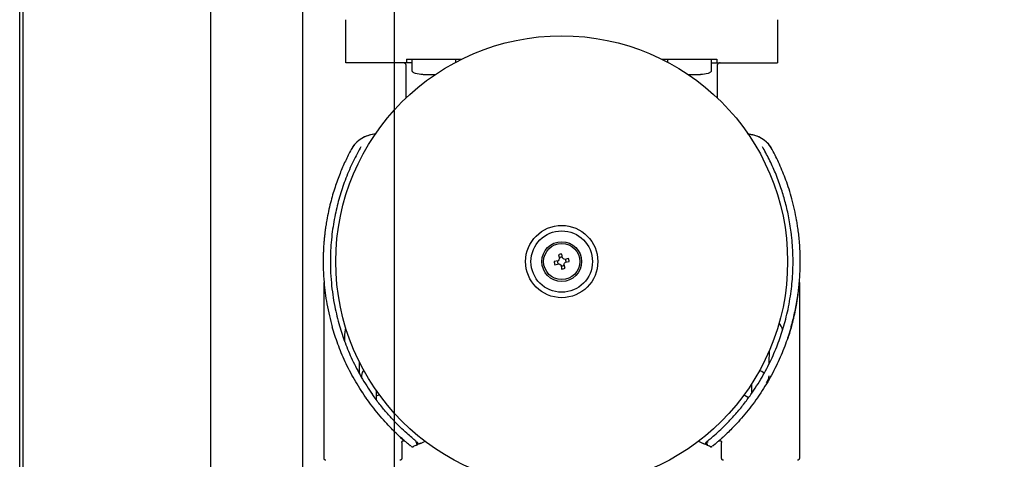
# Model space of a CAD drawing. Header units: inches. Extents: x 170 to 312, y 215 to 248.
# Tile 321 of 656: x 209.906 to 210.442, y 243.809 to 244.049. Entities that reach past the tile are written whole.
import ezdxf

# ---------------------------------------------------------------- set-up
doc = ezdxf.new("R2010")
doc.units = ezdxf.units.IN
doc.header["$LTSCALE"] = 0.25
doc.header["$MEASUREMENT"] = 0
doc.layers.add('ANNOTATIONS', color=1, linetype='Continuous')
doc.layers.add('MOTOR RH', color=7, linetype='Continuous')
doc.styles.add('ARIAL', font='arial.ttf', dxfattribs={"height": 0.09375})
doc.dimstyles.new('STANDARD$0', dxfattribs={"dimtxt": 0.09375, "dimasz": 0.09375, "dimexe": 0.03125, "dimexo": 0.046875, "dimgap": 0.09, "dimtad": 0, "dimtih": 1, "dimtoh": 1, "dimdec": 4, "dimzin": 0, "dimdsep": 46, "dimtxsty": 'ARIAL', "dimcen": 0.09, "dimadec": 0, "dimazin": 0, "dimtfac": 1, "dimtdec": 4, "dimtofl": 0, "dimtmove": 0, "dimatfit": 1, "dimfxl": 1, "dimtolj": 1, "dimtzin": 0, "dimarcsym": 0})

# ---------------------------------------------------------------- blocks, each defined once
blk = doc.blocks.new('*D26')
at = {"layer": 'ANNOTATIONS', "color": 0, "lineweight": -2, "transparency": 16777216}
for p, q in [((209.9529949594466, 244.1250466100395), (211.7989574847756, 244.1250466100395)), ((211.7677074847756, 244.0312966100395), (211.7677074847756, 242.3316655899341)), ((211.7677074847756, 240.1971744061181), (211.7677074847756, 241.8968054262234)), ((211.0371824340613, 240.1034244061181), (211.7989574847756, 240.1034244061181))]:
    blk.add_line(p, q, dxfattribs=at)
at = {"layer": 'ANNOTATIONS', "color": 0, "transparency": 16777216}
for points in [[(211.7520824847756, 244.0312966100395), (211.7833324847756, 244.0312966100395), (211.7677074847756, 244.1250466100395)], [(211.7520824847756, 240.1971744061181), (211.7833324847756, 240.1971744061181), (211.7677074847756, 240.1034244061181)]]:
    blk.add_solid(points, dxfattribs=at)
at = {"layer": 'defpoints', "color": 0, "transparency": 16777216}
for p in [(209.9061199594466, 244.1250466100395), (210.9903074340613, 240.1034244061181), (211.7677074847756, 240.1034244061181)]:
    blk.add_point(p, dxfattribs=at)
at = {"layer": 'ANNOTATIONS', "color": 0, "transparency": 16777216, "insert": (211.7677074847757, 242.1142355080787), "char_height": 0.09375, "attachment_point": 5, "style": 'ARIAL'}
blk.add_mtext('\\A1;OPENING\\PHEIGHT', dxfattribs=at)
blk = doc.blocks.new('*D27')
at = {"layer": 'ANNOTATIONS', "color": 0, "lineweight": -2, "transparency": 16777216}
for p, q in [((209.9529949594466, 244.961030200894), (212.4539461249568, 244.961030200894)), ((212.4226961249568, 244.867280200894), (212.4226961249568, 242.7496573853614)), ((212.4226961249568, 240.1971744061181), (212.4226961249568, 242.3147972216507)), ((211.9575265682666, 240.1034244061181), (212.4539461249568, 240.1034244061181))]:
    blk.add_line(p, q, dxfattribs=at)
at = {"layer": 'ANNOTATIONS', "color": 0, "transparency": 16777216}
for points in [[(212.4070711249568, 244.867280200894), (212.4383211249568, 244.867280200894), (212.4226961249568, 244.961030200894)], [(212.4070711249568, 240.1971744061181), (212.4383211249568, 240.1971744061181), (212.4226961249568, 240.1034244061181)]]:
    blk.add_solid(points, dxfattribs=at)
at = {"layer": 'defpoints', "color": 0, "transparency": 16777216}
for p in [(209.9061199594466, 244.961030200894), (211.9106515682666, 240.1034244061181), (212.4226961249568, 240.1034244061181)]:
    blk.add_point(p, dxfattribs=at)
at = {"layer": 'ANNOTATIONS', "color": 0, "transparency": 16777216, "insert": (212.4226961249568, 242.5322273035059), "char_height": 0.09375, "attachment_point": 5, "style": 'ARIAL'}
blk.add_mtext('\\A1;TOTAL\\PHEIGHT', dxfattribs=at)

msp = doc.modelspace()

# ---------------------------------------------------------------- linework, layer by layer
at = {"layer": 'MOTOR RH'}
for p, q in [((209.9061199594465, 240.1034244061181), (209.9061199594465, 245.6017793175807)), ((209.9079457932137, 240.1060974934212), (209.9079457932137, 244.9133880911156)), ((210.010137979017, 240.1060974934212), (210.010137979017, 244.9133880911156)), ((210.0601695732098, 244.6366176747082), (210.0601695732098, 240.1034244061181)), ((210.1102011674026, 240.1060974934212), (210.1102011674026, 244.2959772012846)), ((210.0836838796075, 244.0253078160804), (210.0836838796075, 244.0487981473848)), ((210.3189200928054, 244.0487981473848), (210.3189200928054, 244.0253078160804)), ((210.1198938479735, 244.0253078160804), (210.0836838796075, 244.0253078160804)), ((210.1166563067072, 244.0063253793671), (210.1166563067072, 244.0237332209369)), ((210.1167644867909, 244.0272761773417), (210.1167644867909, 244.0253078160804)), ((210.1167644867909, 244.0272761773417), (210.1466693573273, 244.0272761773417)), ((210.1198938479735, 244.0209773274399), (210.1198938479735, 244.0272761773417)), ((210.1435158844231, 244.0272761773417), (210.1435158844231, 244.0256565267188)), ((210.2559345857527, 244.0272761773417), (210.2858394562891, 244.0272761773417)), ((210.2590880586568, 244.0256565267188), (210.2590880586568, 244.0272761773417)), ((210.2827101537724, 244.0272761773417), (210.2827101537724, 244.0209773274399)), ((210.2827101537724, 244.0253078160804), (210.3189200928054, 244.0253078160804)), ((210.2858394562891, 244.0272761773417), (210.2858394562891, 244.0253078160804)), ((210.2859476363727, 244.0237332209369), (210.2859476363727, 244.0063253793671)), ((210.0998518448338, 243.9866436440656), (210.0971828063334, 243.9860734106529)), ((210.1002203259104, 243.9866445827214), (210.0971828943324, 243.9860734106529)), ((210.3054210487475, 243.9860734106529), (210.3023456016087, 243.9866516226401)), ((210.3027520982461, 243.9866436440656), (210.3054211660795, 243.9860734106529)), ((210.3054210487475, 243.9860734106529), (210.3054211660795, 243.9860734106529)), ((210.0866129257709, 243.9780807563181), (210.0866128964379, 243.9780807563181)), ((210.0919815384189, 243.9794807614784), (210.0915572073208, 243.9789119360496)), ((210.3110462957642, 243.9789128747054), (210.3106185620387, 243.9794859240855)), ((210.315991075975, 243.9780807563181), (210.315991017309, 243.9780807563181)), ((210.1993552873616, 243.9175064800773), (210.1972471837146, 243.9170920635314)), ((210.1998101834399, 243.9180025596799), (210.1993552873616, 243.9175064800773)), ((210.1995834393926, 243.9207129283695), (210.200144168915, 243.9186952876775)), ((210.200144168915, 243.9186952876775), (210.1998101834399, 243.9180025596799)), ((210.2017681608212, 243.9189867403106), (210.2013537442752, 243.9210949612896)), ((210.2022644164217, 243.9185319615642), (210.2017681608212, 243.9189867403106)), ((210.2029572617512, 243.9181978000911), (210.2022644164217, 243.9185319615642)), ((210.2025291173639, 243.9154588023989), (210.20279375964, 243.9160778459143)), ((210.20279375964, 243.9160778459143), (210.2032873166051, 243.9166677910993)), ((210.2049749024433, 243.9187586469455), (210.2029572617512, 243.9181978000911)), ((210.2032873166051, 243.9166677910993), (210.2053567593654, 243.9169883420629)), ((210.1976290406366, 243.9153217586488), (210.1997205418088, 243.9158131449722)), ((210.1997205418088, 243.9158131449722), (210.2003395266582, 243.91554844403)), ((210.2003395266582, 243.91554844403), (210.2009294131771, 243.915054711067)), ((210.2009294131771, 243.915054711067), (210.2012501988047, 243.9129854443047)), ((210.2025291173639, 243.9154588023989), (210.2030205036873, 243.9133670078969)), ((210.0718728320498, 243.8097567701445), (210.0718728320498, 243.9057099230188)), ((210.3307310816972, 243.9057108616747), (210.3307310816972, 243.8097567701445)), ((210.0831794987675, 243.873279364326), (210.0832083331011, 243.8773442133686)), ((210.3243334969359, 243.8755668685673), (210.3243334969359, 243.8750975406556)), ((210.3143583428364, 243.8616128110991), (210.3144080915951, 243.868627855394)), ((210.0909778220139, 243.862585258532), (210.0909340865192, 243.8564229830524)), ((210.0924334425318, 243.8457819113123), (210.0924374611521, 243.8463483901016)), ((210.1003146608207, 243.8467670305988), (210.1003072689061, 243.8457260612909)), ((210.1003072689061, 243.8457260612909), (210.1002796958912, 243.8418400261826)), ((210.1141956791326, 243.8184538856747), (210.1141956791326, 243.8097567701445)), ((210.1191763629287, 243.8163893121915), (210.1189724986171, 243.8167854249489)), ((210.1197910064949, 243.816413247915), (210.11956203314, 243.8161147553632)), ((210.1243210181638, 243.8179728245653), (210.1268619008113, 243.819083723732)), ((210.2757420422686, 243.819083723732), (210.2782829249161, 243.8179728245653)), ((210.280083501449, 243.8187270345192), (210.2804623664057, 243.8190320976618)), ((210.2830419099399, 243.8161147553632), (210.282812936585, 243.816413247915)), ((210.2836314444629, 243.8167854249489), (210.2834275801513, 243.8163893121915)), ((210.2884082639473, 243.8097567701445), (210.2884082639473, 243.8184538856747))]:
    msp.add_line(p, q, dxfattribs=at)
at = {"layer": 'MOTOR RH', "flags": 128}
for points in [[(210.0832083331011, 243.8773442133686), (210.0834800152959, 243.8799156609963), (210.0837110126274, 243.8808585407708)], [(210.0924990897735, 243.855033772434), (210.092809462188, 243.8565384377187), (210.0935410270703, 243.8576742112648)], [(210.3115839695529, 243.8562718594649), (210.3103212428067, 243.8571255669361), (210.3089300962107, 243.8574334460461)], [(210.0924899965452, 243.8537525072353), (210.0924940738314, 243.8543297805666), (210.0924978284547, 243.8548558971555), (210.0924990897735, 243.855033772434)], [(210.3047933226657, 243.845273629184), (210.3047990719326, 243.8460804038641), (210.3048113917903, 243.8478159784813), (210.3048227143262, 243.849415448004), (210.3048309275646, 243.850568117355)], [(210.1020410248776, 243.8443490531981), (210.101603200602, 243.8441617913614), (210.1002270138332, 243.8436896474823)], [(210.3005974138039, 243.8443959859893), (210.301196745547, 243.8439646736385), (210.3031177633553, 243.8428838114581)], [(210.3081134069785, 243.8430748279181), (210.3080846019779, 243.8430335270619), (210.3080557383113, 243.8429917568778), (210.3080268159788, 243.8429499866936), (210.3079979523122, 243.8429086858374), (210.3079690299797, 243.8428669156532), (210.3079401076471, 243.8428251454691), (210.3079111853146, 243.8427838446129), (210.307882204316, 243.8427420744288)]]:
    msp.add_lwpolyline(points, dxfattribs=at)
at = {"layer": 'MOTOR RH'}
for centre, radius in [((210.201301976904, 243.9170401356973), 0.1230314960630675), ((210.2013019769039, 243.9170401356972), 0.01968503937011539), ((210.201301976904, 243.9170401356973), 0.01673228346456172), ((210.2013019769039, 243.9170401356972), 0.01082677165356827), ((210.2013019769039, 243.9170401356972), 0.00984251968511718)]:
    msp.add_circle(centre, radius, dxfattribs=at)
for centre, radius, start, end in [((210.1005146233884, 243.9706818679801), 0.01574803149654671, 102.2143827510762, 151.9768946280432), ((210.3020893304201, 243.9706818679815), 0.01574803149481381, 28.0231053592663, 77.78561724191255), ((210.2013019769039, 243.9170401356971), 0.00405511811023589, 179.2686374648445, 205.074615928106), ((210.2013019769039, 243.9170401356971), 0.002376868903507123, 170.6080038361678, 213.7352495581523), ((210.2013019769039, 243.9170401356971), 0.004055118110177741, 89.26863746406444, 115.0746159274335), ((210.2013019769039, 243.9170401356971), 0.002376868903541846, 80.6080038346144, 121.96177150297), ((210.2013019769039, 243.9170401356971), 0.002376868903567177, 352.3814818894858, 31.96177150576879), ((210.2013019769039, 243.9170401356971), 0.004055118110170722, 359.2686374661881, 25.07461592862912), ((210.2013019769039, 243.9170401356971), 0.002376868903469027, 262.3814818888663, 303.7352495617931), ((210.2013019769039, 243.9170401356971), 0.004055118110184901, 269.2686374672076, 295.0746159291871), ((210.3091434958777, 243.8757412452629), 0.01318897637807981, 17.53331006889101, 36.75147119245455), ((210.3089954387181, 243.8548756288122), 0.00531496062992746, 314.3183635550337, 359.5934504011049), ((210.201301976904, 243.9170401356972), 0.1299212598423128, 214.7019721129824, 214.8806684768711), ((210.1199199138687, 243.8170315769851), 0.00098425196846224, 230.862993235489, 295.3670406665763), ((210.201301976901, 243.6453865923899), 0.1889763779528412, 114.7062120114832, 115.367040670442), ((210.1219049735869, 243.8179587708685), 0.0009842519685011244, 294.7062120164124, 51.29370947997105), ((210.2806989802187, 243.8179587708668), 0.0009842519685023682, 128.7062905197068, 215.397829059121), ((210.201301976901, 243.6453865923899), 0.1889763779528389, 64.63295932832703, 65.29378798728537), ((210.2826840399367, 243.8170315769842), 0.000984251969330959, 244.6329593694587, 309.1370067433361)]:
    msp.add_arc(centre, radius, start, end, dxfattribs=at)
for points, knots in [([(210.1166463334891, 244.0237299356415), (210.116644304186, 244.0238354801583), (210.1166393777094, 244.0240917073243), (210.1164884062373, 244.0244845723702), (210.1162125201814, 244.0248636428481), (210.1158332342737, 244.0251413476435), (210.1154406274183, 244.0252867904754), (210.1151859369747, 244.0253017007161), (210.1150814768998, 244.0253078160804)], [0, 0, 0, 0, 0.1276811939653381, 0.3099676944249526, 0.5003995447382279, 0.690887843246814, 0.8732191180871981, 1, 1, 1, 1]), ([(210.2875224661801, 244.0253078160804), (210.2874180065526, 244.0253017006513), (210.2871633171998, 244.0252867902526), (210.2867706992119, 244.0251413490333), (210.2863914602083, 244.0248636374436), (210.2861154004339, 244.0244845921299), (210.2859636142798, 244.0240880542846), (210.2859588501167, 244.0238280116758), (210.2859568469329, 244.0237186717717)], [0, 0, 0, 0, 0.1262036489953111, 0.3077047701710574, 0.4973257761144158, 0.6868905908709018, 0.8683471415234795, 1, 1, 1, 1]), ([(210.12570090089, 244.0190084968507), (210.1243008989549, 244.0190758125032), (210.1226263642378, 244.0191563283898), (210.12088291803, 244.0198544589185), (210.1203608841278, 244.0201758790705), (210.1200580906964, 244.0204888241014), (210.1199027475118, 244.0207643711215), (210.119899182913, 244.0209559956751), (210.1198974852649, 244.0210472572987)], [0, 0, 0, 0, 0.6347962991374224, 0.759276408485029, 0.8593906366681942, 0.9131495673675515, 0.9586372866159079, 1, 1, 1, 1]), ([(210.1258074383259, 244.0190084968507), (210.1258017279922, 244.0190084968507), (210.1257870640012, 244.0190084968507), (210.1267984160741, 244.0190084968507), (210.128553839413, 244.0190084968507), (210.1307255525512, 244.0190084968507), (210.132173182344, 244.0190084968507), (210.132837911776, 244.0190084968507)], [0, 0, 0, 0, 0.1421413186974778, 0.365015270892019, 0.5878939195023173, 0.8107671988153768, 1, 1, 1, 1]), ([(210.269930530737, 244.0190084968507), (210.2702519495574, 244.0190084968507), (210.2713358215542, 244.0190084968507), (210.2732658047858, 244.0190084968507), (210.2752421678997, 244.0190084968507), (210.2766327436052, 244.0190084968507), (210.2768129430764, 244.0190084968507), (210.2769030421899, 244.0190084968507)], [0, 0, 0, 0, 0.09534168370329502, 0.3215063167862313, 0.5476698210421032, 0.7738364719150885, 0.9999999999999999, 0.9999999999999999, 0.9999999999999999, 0.9999999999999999]), ([(210.2827064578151, 244.0210472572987), (210.2827047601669, 244.0209559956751), (210.2827011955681, 244.0207643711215), (210.2825458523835, 244.0204888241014), (210.2822430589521, 244.0201758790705), (210.2817210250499, 244.0198544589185), (210.2799775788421, 244.0191563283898), (210.278303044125, 244.0190758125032), (210.2769030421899, 244.0190084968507)], [0, 0, 0, 0, 0.04136271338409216, 0.08685043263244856, 0.1406093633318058, 0.2407235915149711, 0.3652037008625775, 1, 1, 1, 1]), ([(210.0971828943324, 243.9860734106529), (210.0961546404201, 243.9857864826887), (210.0940558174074, 243.9852008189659), (210.0911873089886, 243.983500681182), (210.0885338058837, 243.9811690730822), (210.0872752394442, 243.9791456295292), (210.0866128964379, 243.9780807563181)], [0, 0, 0, 0, 0.228235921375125, 0.4658643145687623, 0.7189015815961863, 0.9999999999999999, 0.9999999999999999, 0.9999999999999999, 0.9999999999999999]), ([(210.315991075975, 243.9780807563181), (210.3153287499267, 243.9791456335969), (210.3140702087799, 243.9811690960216), (210.3114166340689, 243.9835006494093), (210.3085481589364, 243.9852008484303), (210.3064493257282, 243.9857864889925), (210.3054210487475, 243.9860734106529)], [0, 0, 0, 0, 0.2810968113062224, 0.5341355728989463, 0.7717600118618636, 1, 1, 1, 1]), ([(210.0866128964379, 243.9780807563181), (210.0855410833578, 243.9759879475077), (210.0833482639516, 243.9717062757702), (210.0804269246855, 243.9648606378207), (210.0776786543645, 243.9572986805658), (210.075219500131, 243.9488384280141), (210.0738070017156, 243.9422771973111), (210.0730807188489, 243.9380108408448), (210.072814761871, 243.9363172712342), (210.0725618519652, 243.9345507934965), (210.0723246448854, 243.9327113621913), (210.0721063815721, 243.9307989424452), (210.0719099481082, 243.9288139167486), (210.0717859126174, 243.927321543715), (210.0716915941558, 243.9260387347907), (210.0716028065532, 243.9247045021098), (210.0715056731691, 243.9228628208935), (210.0714262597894, 243.9206961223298), (210.0713792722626, 243.9183625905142), (210.0713773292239, 243.9156482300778), (210.0714688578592, 243.9114201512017), (210.0717855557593, 243.9061557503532), (210.0724661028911, 243.8999246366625), (210.0734283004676, 243.8937905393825), (210.0746928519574, 243.8875901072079), (210.0758151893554, 243.883433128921), (210.0763536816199, 243.8814386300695)], [0, 0, 0, 0, 0.0699967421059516, 0.1432061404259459, 0.2223788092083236, 0.311155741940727, 0.4080029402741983, 0.4245505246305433, 0.4418054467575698, 0.4597747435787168, 0.478453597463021, 0.4978459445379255, 0.5179445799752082, 0.5387585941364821, 0.5431187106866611, 0.5568486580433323, 0.5792071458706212, 0.5989033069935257, 0.6224378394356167, 0.6498062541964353, 0.681010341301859, 0.7503627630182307, 0.8092447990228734, 0.8704224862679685, 0.9378293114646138, 0.9999999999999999, 0.9999999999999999, 0.9999999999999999, 0.9999999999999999]), ([(210.0915572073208, 243.9789119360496), (210.0900692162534, 243.9761324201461), (210.0869928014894, 243.9703857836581), (210.0832632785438, 243.9614127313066), (210.0801678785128, 243.9521166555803), (210.0777376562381, 243.9423236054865), (210.0759901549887, 243.9316113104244), (210.0750959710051, 243.9191261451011), (210.0755703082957, 243.9059521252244), (210.0773475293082, 243.8932139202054), (210.079367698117, 243.8855128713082), (210.0802937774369, 243.8819825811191)], [0, 0, 0, 0, 0.09320068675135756, 0.1926919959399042, 0.2886831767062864, 0.3856038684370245, 0.4947443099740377, 0.6143149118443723, 0.7616922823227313, 0.8907557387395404, 1, 1, 1, 1]), ([(210.322310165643, 243.8819825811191), (210.3227679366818, 243.8836357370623), (210.3237185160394, 243.8870685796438), (210.3249081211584, 243.892469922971), (210.3258846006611, 243.8980106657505), (210.3265874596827, 243.9034464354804), (210.3269860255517, 243.9080168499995), (210.3272142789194, 243.9122450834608), (210.3273171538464, 243.9165820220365), (210.3272491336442, 243.9210839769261), (210.327033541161, 243.9252834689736), (210.3267602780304, 243.9286929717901), (210.3262075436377, 243.9338961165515), (210.3251540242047, 243.9406698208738), (210.323301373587, 243.9488049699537), (210.3209918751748, 243.9566462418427), (210.3181824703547, 243.9642972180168), (210.3148522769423, 243.9718661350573), (210.312291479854, 243.9766074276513), (210.3110462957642, 243.9789128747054)], [0, 0, 0, 0, 0.05132555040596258, 0.1065795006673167, 0.1657578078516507, 0.2201741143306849, 0.2712434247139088, 0.3036902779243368, 0.3475575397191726, 0.4017421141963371, 0.439122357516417, 0.4740470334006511, 0.5046015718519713, 0.5964255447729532, 0.6797394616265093, 0.7545515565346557, 0.8407558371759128, 0.9225677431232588, 0.9999999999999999, 0.9999999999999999, 0.9999999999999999, 0.9999999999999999]), ([(210.326250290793, 243.8814386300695), (210.3265881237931, 243.8826639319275), (210.3272818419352, 243.8851800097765), (210.3282007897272, 243.8890852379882), (210.3290439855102, 243.89321157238), (210.3297026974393, 243.8970993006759), (210.3302201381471, 243.9008063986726), (210.3306251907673, 243.9043959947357), (210.3309585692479, 243.9083992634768), (210.331169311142, 243.9125663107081), (210.3312492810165, 243.9170367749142), (210.3311740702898, 243.9215247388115), (210.3309374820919, 243.9259966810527), (210.3305913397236, 243.9300279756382), (210.3301755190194, 243.9336238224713), (210.3297255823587, 243.936785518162), (210.3287516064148, 243.9426599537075), (210.3269009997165, 243.9509218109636), (210.3236602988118, 243.961075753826), (210.3200767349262, 243.9700226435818), (210.3173275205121, 243.9754448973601), (210.315991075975, 243.9780807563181)], [0, 0, 0, 0, 0.03824566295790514, 0.07853498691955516, 0.1208753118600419, 0.1652591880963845, 0.1975573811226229, 0.2339515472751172, 0.2744335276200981, 0.3190139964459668, 0.3601310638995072, 0.4096891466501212, 0.4547727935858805, 0.4955458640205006, 0.5320131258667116, 0.5641719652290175, 0.5920253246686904, 0.7118098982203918, 0.8189917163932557, 0.9120084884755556, 1, 1, 1, 1]), ([(210.3245846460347, 243.8750707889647), (210.3252122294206, 243.8770758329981), (210.3259932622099, 243.8795711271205), (210.3268175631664, 243.8826764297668), (210.3271990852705, 243.8841789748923), (210.3275198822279, 243.885508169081), (210.3279979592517, 243.8875629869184), (210.3286110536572, 243.8904386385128), (210.3292340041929, 243.8938436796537), (210.3296793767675, 243.8966325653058), (210.3299838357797, 243.8987816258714), (210.3302217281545, 243.9006595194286), (210.3304053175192, 243.9022664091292), (210.3305350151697, 243.9035332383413), (210.3306185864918, 243.9044121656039), (210.3306767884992, 243.9050601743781), (210.3307126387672, 243.9054765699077), (210.3307289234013, 243.9056731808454), (210.3307303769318, 243.9056912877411), (210.3307310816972, 243.9057000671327)], [0, 0, 0, 0, 0.1871706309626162, 0.2329354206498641, 0.2890780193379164, 0.327002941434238, 0.3566297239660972, 0.4802940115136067, 0.594723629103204, 0.6744413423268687, 0.7422873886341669, 0.7982941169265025, 0.8545096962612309, 0.89977542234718, 0.9272011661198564, 0.9502181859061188, 0.9772783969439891, 0.9889831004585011, 1, 1, 1, 1]), ([(210.0944905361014, 243.8430748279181), (210.0923860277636, 243.846285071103), (210.0882724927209, 243.8525599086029), (210.0833102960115, 243.8623545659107), (210.079257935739, 243.8720057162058), (210.077314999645, 243.878316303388), (210.0763536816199, 243.8814386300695)], [0, 0, 0, 0, 0.2639953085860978, 0.5160131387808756, 0.7605349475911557, 1, 1, 1, 1]), ([(210.0802937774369, 243.8819825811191), (210.0812446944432, 243.8789428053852), (210.0831660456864, 243.8728008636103), (210.0871704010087, 243.863397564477), (210.0920754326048, 243.8538480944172), (210.0961443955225, 243.8477309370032), (210.098225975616, 243.8446015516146)], [0, 0, 0, 0, 0.2391751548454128, 0.4832592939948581, 0.7356483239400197, 1, 1, 1, 1]), ([(210.3043786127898, 243.8446024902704), (210.3064571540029, 243.8477271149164), (210.3105194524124, 243.8538338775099), (210.3154240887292, 243.8633769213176), (210.3194324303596, 243.8727850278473), (210.3213574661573, 243.8789376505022), (210.322310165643, 243.8819825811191)], [0, 0, 0, 0, 0.2639631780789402, 0.5158893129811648, 0.7604138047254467, 1, 1, 1, 1]), ([(210.326250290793, 243.8814386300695), (210.3252889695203, 243.8783163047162), (210.3233460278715, 243.8720057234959), (210.3192937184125, 243.8623545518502), (210.3143314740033, 243.8525599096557), (210.3102179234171, 243.8462850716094), (210.3081134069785, 243.8430748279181)], [0, 0, 0, 0, 0.2394649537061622, 0.4839864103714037, 0.7360044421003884, 0.9999999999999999, 0.9999999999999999, 0.9999999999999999, 0.9999999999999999]), ([(210.1085731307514, 243.826040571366), (210.1074268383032, 243.8272327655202), (210.1051452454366, 243.8296057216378), (210.1015594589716, 243.8337331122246), (210.0980360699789, 243.8381132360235), (210.0958180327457, 243.8412109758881), (210.0947217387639, 243.8427420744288)], [0, 0, 0, 0, 0.2556313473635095, 0.5088113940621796, 0.7572235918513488, 0.9999999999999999, 0.9999999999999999, 0.9999999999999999, 0.9999999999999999]), ([(210.1220947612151, 243.8190701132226), (210.1220513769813, 243.8191050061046), (210.1218487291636, 243.8192679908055), (210.1203498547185, 243.820490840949), (210.1177722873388, 243.8227000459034), (210.1144000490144, 243.8257800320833), (210.1105634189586, 243.8295762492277), (210.1064475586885, 243.8340522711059), (210.1022346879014, 243.8390852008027), (210.0995586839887, 243.8427675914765), (210.0982211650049, 243.8446081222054)], [0, 0, 0, 0, 0.03752392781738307, 0.1752743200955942, 0.3129806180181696, 0.4506186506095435, 0.5881514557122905, 0.725553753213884, 0.8628264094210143, 1, 1, 1, 1]), ([(210.2805843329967, 243.8191301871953), (210.2810242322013, 243.8194877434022), (210.2819238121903, 243.82021893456), (210.2845158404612, 243.8224206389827), (210.2878761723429, 243.8254676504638), (210.2918536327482, 243.8293774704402), (210.2960979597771, 243.8339820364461), (210.3003699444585, 243.8390848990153), (210.3030505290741, 243.8427744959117), (210.3043786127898, 243.8446024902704)], [0, 0, 0, 0, 0.1349883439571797, 0.2760469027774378, 0.422459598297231, 0.5708149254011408, 0.7173006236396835, 0.8599378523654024, 1, 1, 1, 1]), ([(210.307882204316, 243.8427420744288), (210.3067858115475, 243.8412108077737), (210.3045675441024, 243.8381126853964), (210.3010436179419, 243.8337321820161), (210.2974580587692, 243.829604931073), (210.2951767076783, 243.8272323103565), (210.2940308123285, 243.826040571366)], [0, 0, 0, 0, 0.2428009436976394, 0.4912449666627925, 0.7444584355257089, 0.9999999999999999, 0.9999999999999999, 0.9999999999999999, 0.9999999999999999]), ([(210.1133582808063, 243.8214083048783), (210.1126345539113, 243.822076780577), (210.1111866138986, 243.8234141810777), (210.1094444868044, 243.8251649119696), (210.1085731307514, 243.826040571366)], [0, 0, 0, 0, 0.49983209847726, 1, 1, 1, 1]), ([(210.2940308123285, 243.826040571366), (210.2931594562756, 243.8251649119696), (210.2914173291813, 243.8234141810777), (210.2899693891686, 243.822076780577), (210.2892456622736, 243.8214083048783)], [0, 0, 0, 0, 0.50016790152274, 1, 1, 1, 1]), ([(210.1129339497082, 243.8216307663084), (210.1134802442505, 243.8211179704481), (210.1144487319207, 243.8202088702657), (210.1151718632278, 243.8195616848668), (210.1152721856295, 243.8194731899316), (210.1153237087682, 243.8194277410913)], [0, 0, 0, 0, 0.3862795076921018, 0.6848081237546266, 1, 1, 1, 1]), ([(210.1189902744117, 243.8165202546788), (210.118961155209, 243.8165438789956), (210.1188277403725, 243.8166521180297), (210.1179930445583, 243.8173400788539), (210.1167296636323, 243.8184106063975), (210.1152640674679, 243.8196779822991), (210.114013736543, 243.8208131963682), (210.1133582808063, 243.8214083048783)], [0, 0, 0, 0, 0.07991487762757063, 0.3661443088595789, 0.5560956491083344, 0.7672938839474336, 1, 1, 1, 1]), ([(210.1141956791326, 243.8184538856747), (210.11420143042, 243.8185339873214), (210.1142136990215, 243.8187048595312), (210.1143197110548, 243.8189583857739), (210.1145044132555, 243.8191923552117), (210.1147660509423, 243.819365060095), (210.1150681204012, 243.8194480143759), (210.1153659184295, 243.8194340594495), (210.1156265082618, 243.8193466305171), (210.1157633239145, 243.819243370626), (210.1158274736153, 243.8191949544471)], [0, 0, 0, 0, 0.1067934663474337, 0.2278109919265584, 0.3606313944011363, 0.499936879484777, 0.6393587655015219, 0.7720331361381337, 0.893111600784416, 1, 1, 1, 1]), ([(210.2892456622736, 243.8214083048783), (210.2885904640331, 243.8208133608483), (210.2873404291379, 243.819678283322), (210.2858747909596, 243.8184109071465), (210.2846112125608, 243.8173405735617), (210.2837763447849, 243.8166530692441), (210.2836428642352, 243.8165440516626), (210.2836137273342, 243.8165202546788)], [0, 0, 0, 0, 0.2326203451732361, 0.4438100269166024, 0.6338112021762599, 0.9200662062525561, 1, 1, 1, 1]), ([(210.2867764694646, 243.8191949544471), (210.2868406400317, 243.8192433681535), (210.2869774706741, 243.8193466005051), (210.2872380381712, 243.8194340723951), (210.2875358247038, 243.8194480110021), (210.287837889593, 243.8193650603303), (210.2880995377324, 243.819192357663), (210.2882842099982, 243.8189583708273), (210.2883903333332, 243.818704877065), (210.2884025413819, 243.8185339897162), (210.2884082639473, 243.8184538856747)], [0, 0, 0, 0, 0.1069096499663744, 0.2279630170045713, 0.3606369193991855, 0.5000583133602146, 0.6393633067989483, 0.7721832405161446, 0.893210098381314, 1, 1, 1, 1]), ([(210.2875902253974, 243.819912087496), (210.2878343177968, 243.8201266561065), (210.2881626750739, 243.8204152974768), (210.2888277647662, 243.821029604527), (210.2889984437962, 243.8211872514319)], [0, 0, 0, 0, 0.7433744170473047, 1, 1, 1, 1]), ([(210.120109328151, 243.8161771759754), (210.1201056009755, 243.816175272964), (210.1200047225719, 243.816123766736), (210.1198864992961, 243.8161287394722), (210.1197726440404, 243.8161335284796)], [0, 0, 0, 0, 0.03694720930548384, 1, 1, 1, 1]), ([(210.1215955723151, 243.8188697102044), (210.121857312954, 243.8188448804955), (210.1223161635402, 243.81880135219), (210.1223366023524, 243.8188252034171), (210.1223453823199, 243.8188354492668)], [0, 0, 0, 0, 0.5704267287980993, 1, 1, 1, 1]), ([(210.1228008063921, 243.8183647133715), (210.1228341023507, 243.8182013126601), (210.1229009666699, 243.8178731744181), (210.1223771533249, 243.8178298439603), (210.1221141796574, 243.8178080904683)], [0, 0, 0, 0, 0.4979630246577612, 1, 1, 1, 1]), ([(210.1227417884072, 243.8179498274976), (210.1227229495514, 243.8178595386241), (210.1226859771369, 243.8176823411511), (210.122545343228, 243.8174561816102), (210.1223710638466, 243.8172802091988), (210.1222324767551, 243.8172066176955), (210.1221666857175, 243.8171716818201)], [0, 0, 0, 0, 0.2725663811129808, 0.534928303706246, 0.7792178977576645, 1, 1, 1, 1]), ([(210.1243210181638, 243.8179728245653), (210.1240440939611, 243.8178487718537), (210.1235070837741, 243.817608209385), (210.1229393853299, 243.8173503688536), (210.1226136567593, 243.8172009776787), (210.1224440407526, 243.8171232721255), (210.1223360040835, 243.8170735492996), (210.1223228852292, 243.8170676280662), (210.1223163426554, 243.8170646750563)], [0, 0, 0, 0, 0.277100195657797, 0.5373514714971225, 0.6577923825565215, 0.7758214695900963, 0.8881987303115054, 0.9999999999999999, 0.9999999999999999, 0.9999999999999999, 0.9999999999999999]), ([(210.1243354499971, 243.817979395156), (210.1241183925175, 243.8178858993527), (210.1237105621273, 243.8177102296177), (210.1232506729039, 243.8175693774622), (210.1230207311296, 243.8175369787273), (210.1229638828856, 243.8175777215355), (210.1229541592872, 243.8175846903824)], [0, 0, 0, 0, 0.3634944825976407, 0.6829716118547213, 0.945773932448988, 1, 1, 1, 1]), ([(210.2797478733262, 243.8173120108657), (210.2795387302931, 243.8174072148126), (210.2791069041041, 243.8176037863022), (210.278563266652, 243.817847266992), (210.2782829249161, 243.8179728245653)], [0, 0, 0, 0, 0.4843222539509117, 0.9999999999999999, 0.9999999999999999, 0.9999999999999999, 0.9999999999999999]), ([(210.2804826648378, 243.8178024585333), (210.2802193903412, 243.8178249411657), (210.2797196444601, 243.8178676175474), (210.2797792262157, 243.8181779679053), (210.279807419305, 243.818324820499)], [0, 0, 0, 0, 0.5268167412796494, 1, 1, 1, 1]), ([(210.2804354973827, 243.8171702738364), (210.2803697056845, 243.8172052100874), (210.2802311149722, 243.8172788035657), (210.2800568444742, 243.8174547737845), (210.2799161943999, 243.817680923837), (210.2798792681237, 243.8178581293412), (210.279860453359, 243.8179484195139)], [0, 0, 0, 0, 0.2207812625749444, 0.4650774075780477, 0.7274449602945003, 1, 1, 1, 1]), ([(210.28025856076, 243.8188321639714), (210.2802664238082, 243.8188214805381), (210.2802850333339, 243.8187961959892), (210.2807337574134, 243.8188347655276), (210.2809928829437, 243.8188570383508)], [0, 0, 0, 0, 0.4225281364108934, 0.9999999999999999, 0.9999999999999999, 0.9999999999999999, 0.9999999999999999]), ([(210.2805080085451, 243.817246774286), (210.2805259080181, 243.8172612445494), (210.2805528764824, 243.8172830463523), (210.2807747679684, 243.8174683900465), (210.2808493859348, 243.8175307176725)], [0, 0, 0, 0, 0.6637186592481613, 1, 1, 1, 1]), ([(210.2828312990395, 243.8161335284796), (210.2827179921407, 243.8161300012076), (210.2825975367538, 243.8161262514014), (210.282493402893, 243.8161774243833), (210.2824872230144, 243.8161804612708)], [0, 0, 0, 0, 0.9406544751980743, 1, 1, 1, 1]), ([(210.0728571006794, 243.8087725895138), (210.07275779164, 243.8087812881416), (210.072551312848, 243.808799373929), (210.0722641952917, 243.8089495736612), (210.0720233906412, 243.8091959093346), (210.0718730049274, 243.8095222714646), (210.0718777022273, 243.8097612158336), (210.0718799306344, 243.8098745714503)], [0, 0, 0, 0, 0.1792552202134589, 0.3726992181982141, 0.571118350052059, 0.7965378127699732, 0.9999999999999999, 0.9999999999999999, 0.9999999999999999, 0.9999999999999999]), ([(210.114188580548, 243.8098745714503), (210.1141919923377, 243.8097794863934), (210.1141991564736, 243.8095798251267), (210.1140930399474, 243.809282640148), (210.1138839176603, 243.8090098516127), (210.1135750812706, 243.8088106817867), (210.1133294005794, 243.8087849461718), (210.113211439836, 243.8087725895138)], [0, 0, 0, 0, 0.1712353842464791, 0.3595630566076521, 0.5571028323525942, 0.7873480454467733, 0.9999999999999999, 0.9999999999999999, 0.9999999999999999, 0.9999999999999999]), ([(210.289392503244, 243.8087725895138), (210.2892932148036, 243.8087812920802), (210.2890867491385, 243.8087993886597), (210.288799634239, 243.8089495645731), (210.2885588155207, 243.8091959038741), (210.2884084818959, 243.8095222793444), (210.2884131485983, 243.8097612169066), (210.288415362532, 243.8098745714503)], [0, 0, 0, 0, 0.1792247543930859, 0.3726894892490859, 0.5711136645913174, 0.7965317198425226, 1, 1, 1, 1]), ([(210.3307240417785, 243.8098745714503), (210.3307274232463, 243.8097794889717), (210.3307345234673, 243.8095798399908), (210.330628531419, 243.8092826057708), (210.3304193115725, 243.8090098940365), (210.3301105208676, 243.8088106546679), (210.3298648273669, 243.8087849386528), (210.3297468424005, 243.8087725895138)], [0, 0, 0, 0, 0.1712335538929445, 0.3595468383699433, 0.5571050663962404, 0.7873165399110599, 1, 1, 1, 1])]:
    msp.add_open_spline(points, degree=3, knots=knots, dxfattribs=at)

# ---------------------------------------------------------------- dimensions: what is measured, and where the dimension line sits
at = {"layer": 'ANNOTATIONS'}
for base, p1, p2, text, picture, middle in [((212.4226961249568, 240.1034244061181), (209.9061199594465, 244.9610302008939), (211.9106515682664, 240.1034244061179), 'TOTAL\\PHEIGHT', '*D27', (212.4226961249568, 242.5322273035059)), ((211.7677074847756, 240.1034244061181), (209.9061199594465, 244.1250466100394), (210.9903074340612, 240.103424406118), 'OPENING\\PHEIGHT', '*D26', (211.7677074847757, 242.1142355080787))]:
    dim = msp.add_linear_dim(base=base, p1=p1, p2=p2, angle=90, text=text, dimstyle='STANDARD$0', dxfattribs=at)
    dim.commit()
    dim.dimension.update_dxf_attribs({"geometry": picture, "text_midpoint": middle})

doc.saveas('drawing.dxf')
